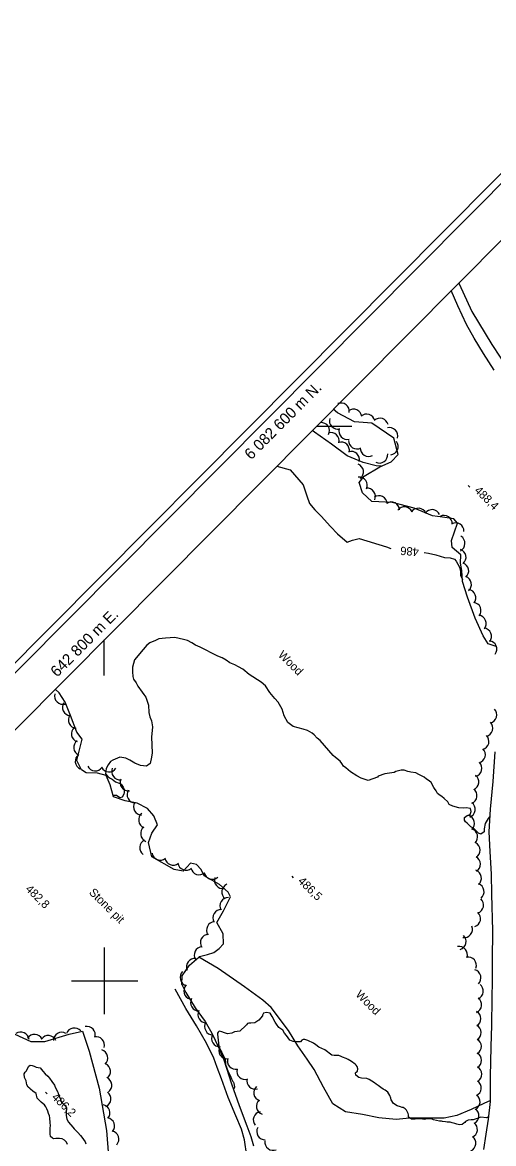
# Model space of a CAD drawing. Extents: x 642515 to 647219, y 6080136 to 6084356.
# Drawn here: x 642770.5 to 642940.4, y 6082341.5 to 6082745.4 of the extents above; entities that cross this region are included whole.
import ezdxf

# ---------------------------------------------------------------- set-up
doc = ezdxf.new("R2010")
doc.units = 0
for name, color, linetype in [('Level 2', 7, 'Continuous'), ('Level 21', 7, 'Continuous'), ('Level 22', 7, 'Continuous'), ('Level 3', 7, 'Continuous'), ('Level 44', 7, 'Continuous'), ('Level 54', 7, 'Continuous'), ('Level 60', 7, 'Continuous'), ('Level 61', 7, 'Continuous')]:
    doc.layers.add(name, color=color, linetype=linetype)

msp = doc.modelspace()

# ---------------------------------------------------------------- linework, layer by layer
at = {"layer": 'Level 2'}
for points in [[(642899.78, 6082585.54), (642897.98, 6082585.6), (642893.3, 6082586.89), (642887.6, 6082589.25), (642881.88, 6082593.47), (642875.83, 6082597.82), (642875.01, 6082598.44)], [(642862.23, 6082585.58), (642867.09, 6082584.16), (642871.74, 6082578.76), (642873.08, 6082574.8), (642874.03, 6082572.12), (642875.93, 6082569.8), (642878.16, 6082567.5), (642881.59, 6082563.81), (642884.15, 6082561.2), (642887.55, 6082558.16), (642889.45, 6082558.9), (642891.85, 6082559.5), (642901.73, 6082556.46), (642903.35, 6082555.86)], [(642915.35, 6082554.39), (642916.91, 6082554.16), (642919.53, 6082553.65), (642922.65, 6082552.68), (642924.77, 6082552.47), (642926.33, 6082551.98), (642926.85, 6082551.36), (642928.02, 6082549.09), (642928.41, 6082547.83), (642928.45, 6082547.02), (642928.49, 6082546.22), (642929.13, 6082544.76)], [(642908.18, 6082476), (642907.09, 6082475.99), (642905.61, 6082475.63), (642905.17, 6082475.57), (642904.54, 6082475.22), (642901.13, 6082474.68), (642898.79, 6082473.8), (642898.48, 6082473.47), (642895.14, 6082472.34), (642892.67, 6082473.18), (642891.09, 6082473.98), (642888.83, 6082475.39), (642887.06, 6082476.83), (642886.3, 6082477.51), (642885.69, 6082478.36), (642885.08, 6082479.22), (642883.39, 6082480.58), (642882.54, 6082481.34), (642877.89, 6082486.72), (642876.8, 6082487.55), (642875.68, 6082488.7), (642874.92, 6082489.38), (642873.26, 6082490.26), (642871.69, 6082490.75), (642868.08, 6082491.69), (642866.22, 6082493.2), (642864.88, 6082495.62), (642864.11, 6082498), (642862.69, 6082500.49), (642861.48, 6082501.88), (642859.75, 6082504.04), (642858.09, 6082506.45), (642856.57, 6082507.66), (642852.21, 6082510.49), (642849.93, 6082512.38), (642848.43, 6082513.27), (642847.09, 6082514.01), (642845.27, 6082514.72), (642843.93, 6082515.62), (642842.51, 6082516.43), (642840.94, 6082517.08), (642838.53, 6082518.32), (642836.78, 6082519.28), (642834.62, 6082520.29), (642832.96, 6082521.01), (642831.54, 6082521.83), (642830.04, 6082522.72), (642828.56, 6082523.12), (642825.45, 6082523.77), (642822.06, 6082523.6), (642819.64, 6082523.32), (642818.54, 6082522.78), (642816.48, 6082521.87), (642815.39, 6082521.02), (642814.01, 6082519.5)], [(642814.01, 6082519.5), (642810.89, 6082515.73), (642810.22, 6082513.11), (642810.23, 6082511.4), (642810.32, 6082509.78), (642810.54, 6082508.82), (642811.51, 6082507.49), (642812.14, 6082506.31), (642813.73, 6082504.12), (642814.34, 6082503.26), (642815.05, 6082502.32), (642816.02, 6082499.45), (642816.09, 6082496.77), (642816.42, 6082495.25), (642817.07, 6082493.74), (642817.43, 6082491.57), (642817.07, 6082487.89), (642817.29, 6082482.29), (642817.06, 6082480.65), (642816.61, 6082478.43), (642815.28, 6082477.46), (642813.07, 6082477.75), (642810.99, 6082478.53), (642809.22, 6082479.65), (642807.8, 6082480.3), (642805.58, 6082480.75), (642803.12, 6082479.63), (642802.25, 6082479.18), (642801.42, 6082477.91), (642800.72, 6082476.61), (642800.46, 6082474.69), (642801.33, 6082473.76), (642801.96, 6082473.27), (642802.43, 6082473.01), (642802.89, 6082472.75), (642804.12, 6082471.8), (642805.37, 6082471.3), (642806.08, 6082470.98), (642806.79, 6082469.88), (642807.16, 6082469.01), (642807.22, 6082468.64), (642807.18, 6082467.99), (642807.09, 6082467.38), (642806.46, 6082466.24), (642805.62, 6082466.08), (642804.47, 6082466.87), (642803.23, 6082466.87)], [(642939.07, 6082459.12), (642938.9, 6082459.17), (642938.36, 6082458.58), (642937.32, 6082456.76), (642937.01, 6082454.9), (642936.91, 6082453.77), (642935.82, 6082452.92), (642934.91, 6082453.27), (642933.2, 6082455.03), (642932.16, 6082455.66), (642931.87, 6082455.85), (642931.53, 6082456.15), (642930.8, 6082456.96), (642930.25, 6082457.45), (642929.93, 6082458.04), (642929.89, 6082458.92), (642930.78, 6082459.72), (642931.93, 6082460.06), (642932.25, 6082461.08), (642932.07, 6082462.16), (642931.9, 6082462.23), (642930.64, 6082462.44), (642929.43, 6082462.3), (642927.85, 6082462.5), (642925.67, 6082463.08), (642924.31, 6082463.69), (642923.82, 6082464.59), (642922.58, 6082465.85), (642921.65, 6082466.53), (642921.07, 6082466.9), (642920.1, 6082467.61), (642919.61, 6082468.59), (642919.12, 6082469.41), (642918.81, 6082469.83), (642917.92, 6082471.55), (642917.16, 6082472.16), (642916.19, 6082472.79), (642915.35, 6082473.55), (642913.44, 6082474.42), (642912.36, 6082475.01), (642910.53, 6082475.28), (642910.07, 6082475.45), (642909.5, 6082475.59), (642908.18, 6082476)], [(642892.76, 6082365.01), (642891.81, 6082365.32), (642890.71, 6082366.15), (642890.54, 6082366.92), (642890.85, 6082367.26), (642891.32, 6082367.53), (642891.4, 6082368.38), (642891.19, 6082369.27), (642890.79, 6082369.77), (642890.45, 6082370.08), (642889.14, 6082371.02), (642887.92, 6082371.8), (642887.21, 6082372.13), (642885.92, 6082372.59), (642885.38, 6082372.84), (642884.63, 6082373.2), (642882.92, 6082373.27), (642882.1, 6082373.39), (642881.05, 6082374.02), (642880.45, 6082374.55), (642879.59, 6082375.32), (642878.39, 6082375.78), (642877.35, 6082376.25), (642876.33, 6082377.09), (642875.44, 6082377.64), (642873.35, 6082378.67), (642872.36, 6082379.02), (642871.71, 6082378.98), (642871.2, 6082378.75), (642870.7, 6082378.19), (642870.34, 6082378.13), (642869.4, 6082378.12), (642868.17, 6082378.3), (642866.93, 6082378.8), (642865.66, 6082380.39), (642865, 6082381.29), (642864.37, 6082382.31), (642863.32, 6082383.02), (642862.94, 6082383.28), (642862.06, 6082384.53), (642861.65, 6082385.2), (642860.52, 6082387.29), (642859.85, 6082388.51), (642858.46, 6082388.67), (642857.41, 6082388.53), (642857.04, 6082387.78), (642857.06, 6082387.54), (642855.76, 6082386.01), (642854.35, 6082384.96), (642852.9, 6082384.88), (642852.16, 6082384.92), (642851.68, 6082384.73)], [(642851.68, 6082384.73), (642851.26, 6082384.26), (642851.11, 6082384.09), (642848.87, 6082381.93), (642846.93, 6082381.74), (642846.03, 6082381.25), (642844.41, 6082381.08), (642843.38, 6082381.38), (642842.42, 6082381.78), (642841.43, 6082381.97), (642841.09, 6082381.58), (642840.78, 6082381.24), (642840.84, 6082380.96), (642841.28, 6082376.64), (642841.57, 6082375.77), (642842.43, 6082374.31), (642843.16, 6082372.81), (642843.59, 6082371.66), (642843.76, 6082370.82), (642843.76, 6082370.04), (642844.2, 6082368.65), (642844.68, 6082367.38), (642845.58, 6082365.72), (642845.88, 6082364.85), (642846.42, 6082363.82), (642846.6, 6082363.59), (642846.7, 6082363.11), (642847.01, 6082361.99), (642846.8, 6082361.33), (642846.47, 6082361.36)], [(642775.51, 6082359.48), (642774.28, 6082360.34), (642773.47, 6082361.07), (642773.13, 6082361.38), (642772.61, 6082361.84), (642772.08, 6082362.62), (642771.84, 6082364.07), (642771.32, 6082365.3), (642771.09, 6082366.59), (642771.5, 6082367.22), (642771.81, 6082367.56), (642772.81, 6082369.36), (642773.28, 6082369.72), (642774.01, 6082369.68), (642774.8, 6082369.43), (642775.47, 6082368.98), (642776.95, 6082368.74), (642777.87, 6082367.61), (642778.7, 6082366.56), (642779.72, 6082365.81), (642780.29, 6082365.07), (642781.17, 6082363.9), (642782.1, 6082362.52), (642782.34, 6082361.77), (642783.29, 6082360.07), (642783.4, 6082359.51), (642783.84, 6082358.27), (642784.33, 6082357.37), (642784.41, 6082356.76), (642785.06, 6082355.94), (642786.05, 6082354.98), (642786.37, 6082354.31), (642786.37, 6082353.62), (642786.27, 6082353.25), (642786.25, 6082352.11), (642786.28, 6082351.62), (642786.56, 6082350.3), (642787.15, 6082349.15), (642788.71, 6082347.37), (642789.23, 6082346.75), (642789.58, 6082346.44), (642790.53, 6082345.44), (642791.48, 6082344.43), (642791.96, 6082343.77), (642793.11, 6082342.13), (642793.4, 6082341.41)], [(642931.19, 6082349.89), (642930.28, 6082349.4), (642929.98, 6082349.06), (642929.59, 6082348.79), (642929, 6082348.31), (642928.03, 6082348.26), (642927.12, 6082348.53), (642926.38, 6082348.73), (642925.47, 6082349.01), (642924.73, 6082349.21), (642923.67, 6082349.15), (642923.02, 6082349.28), (642921.95, 6082349.46), (642921.62, 6082349.53), (642920.92, 6082349.61), (642918.74, 6082350.1), (642917.95, 6082350.42), (642916.61, 6082350.38), (642915.29, 6082350.11), (642914.79, 6082350.24), (642913.85, 6082350.39), (642912.83, 6082350.46), (642912.07, 6082350.29), (642911.54, 6082350.23), (642910.81, 6082350.27), (642910.39, 6082350.57), (642909.96, 6082350.87), (642909.75, 6082351.06), (642909.71, 6082351.79), (642909.6, 6082352.35), (642909, 6082353.49), (642908.45, 6082353.99), (642907.77, 6082354.44), (642907.4, 6082354.54), (642906.78, 6082354.71), (642905.66, 6082355.09), (642904.31, 6082355.99), (642903.48, 6082357.2), (642903.32, 6082357.8), (642902.94, 6082358.76), (642902.22, 6082360.02), (642901.33, 6082360.74), (642900.53, 6082361.14), (642899.69, 6082361.66), (642898.8, 6082362.38), (642898.08, 6082362.95), (642897.45, 6082363.36), (642895.55, 6082364.6), (642894.63, 6082364.95), (642892.76, 6082365.01)], [(642786.73, 6082341.2), (642786.41, 6082341.96), (642785.67, 6082342.69), (642784.83, 6082343.21), (642783.85, 6082343.32), (642782.55, 6082343.33), (642781.86, 6082343.25), (642781.36, 6082343.47), (642780.67, 6082344.08), (642780.46, 6082345.04), (642780.49, 6082345.86), (642780.55, 6082347.04), (642780.62, 6082348.06), (642780.48, 6082349.02), (642780.35, 6082350.76), (642780.22, 6082351.49), (642779.93, 6082352.37), (642779.68, 6082353.21), (642779.35, 6082353.96), (642778.91, 6082354.67), (642778.42, 6082355.41), (642777.99, 6082355.79), (642777.27, 6082356.36), (642776.54, 6082357.1), (642775.97, 6082357.76), (642775.89, 6082357.83), (642775.51, 6082359.48)], [(642938.63, 6082351.29), (642937.81, 6082350.75), (642935.72, 6082351), (642934.45, 6082350.52), (642933.01, 6082350.04), (642932.24, 6082350.03), (642931.19, 6082349.89)]]:
    msp.add_lwpolyline(points, dxfattribs=at)
at = {"layer": 'Level 21'}
for points in [[(642927.81, 6082651.56), (642927.96, 6082651.17), (642932.55, 6082641.21), (642939.7, 6082629.42), (642945.71, 6082620.2)], [(642940.6, 6082620.06), (642936.69, 6082626.18), (642933.31, 6082631.59), (642930.65, 6082636.59), (642927.48, 6082643.28), (642925.09, 6082648.82)], [(642936.89, 6082339.33), (642937.7, 6082344.86), (642938.52, 6082350.31), (642939.22, 6082356.64), (642939.22, 6082357.04), (642939.25, 6082365.66), (642939.46, 6082376.34), (642939.68, 6082384.2), (642939.85, 6082393.72), (642939.94, 6082400.25), (642939.99, 6082407.67), (642940.14, 6082418.12), (642939.72, 6082431.29), (642939.58, 6082438.51), (642939.17, 6082446.73), (642938.75, 6082453.81), (642939.24, 6082461.92), (642940.19, 6082471.92), (642940.89, 6082482.67)], [(642827.95, 6082398.78), (642829.4, 6082395.87), (642832.74, 6082390.44), (642836.45, 6082385.43), (642838.74, 6082381.23), (642841.2, 6082376.28), (642843.08, 6082371.62), (642845.9, 6082362.98), (642848.63, 6082355.26), (642851.42, 6082347.94), (642852.81, 6082344.03), (642853.85, 6082340.73)], [(642890.16, 6082285.26), (642885.09, 6082288.73), (642879.91, 6082292), (642873.43, 6082296.81), (642867.14, 6082301.84), (642862.35, 6082306.82), (642860.11, 6082309.36), (642857.1, 6082314.12), (642855.4, 6082317.86), (642853.96, 6082321.97), (642852.23, 6082329.7), (642851.38, 6082337.04), (642850.53, 6082342.84), (642849.5, 6082346.74), (642847.42, 6082351.51), (642844.63, 6082358.06), (642842.31, 6082364.79), (642840.67, 6082368.86), (642839.51, 6082372.27), (642836.91, 6082377.66), (642833.29, 6082383.88), (642829.38, 6082390.21), (642825.57, 6082397.07)]]:
    msp.add_lwpolyline(points, dxfattribs=at)
at = {"layer": 'Level 22'}
msp.add_lwpolyline([(642939.22, 6082357.04), (642936.88, 6082355.97), (642932.24, 6082353.81), (642927.07, 6082351.66), (642922.5, 6082350.59), (642916.36, 6082350.7), (642910.06, 6082350.63), (642905.25, 6082350.16), (642898.96, 6082350.71), (642893.05, 6082351.92), (642886.98, 6082352.88), (642882.43, 6082355.79), (642879.05, 6082361.81), (642875.66, 6082368.15), (642873.22, 6082371.87), (642869.82, 6082376.67), (642866.39, 6082382.21), (642860.2, 6082390.51), (642857.21, 6082393.18), (642850.52, 6082398.01), (642841.09, 6082404.59), (642834.09, 6082408.61)], dxfattribs=at)
at = {"layer": 'Level 3'}
for p, q in [((642931.21, 6082578.55), (642931.78, 6082577.99)), ((642867.59, 6082437.84), (642868.17, 6082437.28)), ((642778.84, 6082359.97), (642779.41, 6082359.41))]:
    msp.add_line(p, q, dxfattribs=at)
at = {"layer": 'Level 44'}
for centre, start, end in [((642885.38, 6082605.3), 352.777, 112.7549), ((642889.89, 6082603.04), 6.9771, 126.9551), ((642878.2, 6082598.27), 333.1054, 93.0833), ((642884.19, 6082601.84), 163.1215, 283.0995), ((642894.6, 6082601.3), 12.8743, 132.8522), ((642899.38, 6082599.83), 12.8743, 132.8522), ((642881.7, 6082594.63), 347.2435, 107.2214), ((642887.61, 6082598.19), 163.1215, 283.0995), ((642902.83, 6082596.43), 344.7226, 104.7006), ((642885.37, 6082591.24), 347.2435, 107.2214), ((642891.07, 6082594.72), 177.8584, 297.8363), ((642902.96, 6082592.59), 276.5034, 36.4813), ((642889.04, 6082587.84), 347.2435, 107.2214), ((642895.31, 6082592.05), 177.8584, 297.8363), ((642899.2, 6082589.66), 245.1923, 5.1702), ((642890.45, 6082583.47), 308.6487, 68.6266), ((642891.85, 6082578.64), 335.8002, 95.7781), ((642894.77, 6082574.59), 335.8002, 95.7781), ((642899.02, 6082571.87), 3.5388, 123.5167), ((642903.5, 6082569.64), 3.5388, 123.5167), ((642908.22, 6082567.89), 24.2078, 144.1857), ((642913.2, 6082567.38), 24.2078, 144.1857), ((642918.17, 6082566.88), 24.2078, 144.1857), ((642922.46, 6082564.79), 357.7726, 117.7505), ((642926.68, 6082562.12), 357.7726, 117.7505), ((642927.03, 6082557.73), 298.2602, 58.2382), ((642927.43, 6082552.71), 311.211, 71.189), ((642928.4, 6082547.8), 311.211, 71.189), ((642929.37, 6082542.9), 311.211, 71.189), ((642930.97, 6082538.12), 321.8859, 81.8638), ((642932.83, 6082533.48), 321.8859, 81.8638), ((642934.69, 6082528.84), 321.8859, 81.8638), ((642936.61, 6082524.22), 322.9954, 82.9733), ((642938.56, 6082519.62), 322.9954, 82.9733), ((642785.08, 6082502.74), 165.6835, 285.6614), ((642787.96, 6082498.62), 145.2381, 265.2161), ((642790.09, 6082494.1), 145.2381, 265.2161), ((642938.52, 6082495.99), 283.1789, 43.1569), ((642791.17, 6082489.15), 131.7896, 251.7676), ((642937.07, 6082491.2), 283.1789, 43.1569), ((642935.69, 6082486.39), 285.114, 45.092), ((642792.01, 6082484.2), 126.328, 246.306), ((642934.41, 6082481.56), 285.114, 45.092), ((642792.56, 6082479.23), 126.328, 246.306), ((642796.77, 6082478.78), 205.5383, 325.5162), ((642801.76, 6082478.39), 205.5383, 325.5162), ((642805.69, 6082475.56), 157.1874, 277.1653), ((642933.12, 6082476.72), 285.114, 45.092), ((642808.71, 6082471.57), 157.1874, 277.1653), ((642932.06, 6082471.81), 292.3136, 52.2915), ((642811.23, 6082467.21), 148.0253, 268.0032), ((642931.39, 6082466.85), 292.3136, 52.2915), ((642813.57, 6082462.79), 148.0253, 268.0032), ((642930.72, 6082461.9), 292.3136, 52.2915), ((642815.41, 6082458.11), 128.2745, 248.2524), ((642930.47, 6082456.86), 313.2818, 73.2598), ((642816.13, 6082453.16), 128.2745, 248.2524), ((642931.62, 6082451.99), 313.2818, 73.2598), ((642815.78, 6082448.11), 114.3745, 234.3524), ((642932.5, 6082447.15), 301.86, 61.8379), ((642820.2, 6082446.59), 188.9886, 308.9665), ((642824.86, 6082444.79), 188.9886, 308.9665), ((642932.66, 6082442.15), 301.86, 61.8379), ((642829.53, 6082443), 188.9886, 308.9665), ((642834.22, 6082441.32), 191.4843, 311.4622), ((642838.96, 6082439.73), 191.4843, 311.4622), ((642932.99, 6082437.12), 310.7991, 70.7771), ((642842.72, 6082436.39), 160.7412, 280.7191), ((642845.38, 6082432.16), 114.1499, 234.1278), ((642933.92, 6082432.21), 310.7991, 70.7771), ((642844.73, 6082427.1), 88.9726, 208.9505), ((642933.74, 6082427.44), 287.6801, 47.6581), ((642842.15, 6082422.81), 88.9726, 208.9505), ((642932.67, 6082422.55), 287.6801, 47.6581), ((642839.89, 6082418.38), 93.5036, 213.4816), ((642929.76, 6082418.72), 260.4191, 20.397), ((642837.66, 6082413.91), 93.5036, 213.4816), ((642927.47, 6082414.27), 287.5259, 47.5038), ((642835.43, 6082409.43), 93.5036, 213.4816), ((642927.93, 6082409.5), 340.6781, 100.656), ((642832.68, 6082405.21), 83.4424, 203.4203), ((642931.18, 6082405.71), 340.6781, 100.656), ((642830.38, 6082401.33), 134.9587, 254.9367), ((642932.8, 6082401.22), 314.0928, 74.0707), ((642831.67, 6082396.5), 134.9587, 254.9367), ((642933.66, 6082396.46), 292.9389, 52.9168), ((642834.14, 6082392.28), 151.7311, 271.7091), ((642933.05, 6082391.5), 292.9389, 52.9168), ((642836.77, 6082388.02), 151.7311, 271.7091), ((642932.79, 6082386.48), 300.9202, 60.8981), ((642789.24, 6082380.14), 40.187, 160.165), ((642793.75, 6082380.72), 341.9648, 101.9427), ((642839.21, 6082383.64), 148.7116, 268.6896), ((642932.87, 6082381.48), 300.9202, 60.8981), ((642769.91, 6082378.69), 6.6451, 126.623), ((642774.88, 6082377.83), 25.8889, 145.8669), ((642779.86, 6082377.42), 24.805, 144.7829), ((642784.67, 6082378.58), 59.7228, 179.7007), ((642797.09, 6082377.01), 341.9648, 101.9427), ((642841.7, 6082379.32), 151.2996, 271.2775), ((642932.95, 6082376.48), 300.9202, 60.8981), ((642798.29, 6082372.36), 312.5501, 72.5281), ((642844.3, 6082375.05), 151.2996, 271.2775), ((642799.27, 6082367.5), 305.5152, 65.4932), ((642847.43, 6082371.24), 161.4547, 281.4326), ((642933.03, 6082371.48), 301.063, 61.0409), ((642850.79, 6082367.57), 166.3984, 286.3763), ((642933.12, 6082366.48), 301.063, 61.0409), ((642799.75, 6082362.52), 305.5152, 65.4932), ((642854.41, 6082364.12), 166.3984, 286.3763), ((642856.9, 6082359.84), 131.3448, 251.3228), ((642932.91, 6082361.52), 295.2577, 55.2356), ((642799.44, 6082357.61), 293.2913, 53.2692), ((642932.49, 6082356.54), 295.2577, 55.2356), ((642799.07, 6082352.54), 319.4045, 79.3824), ((642857.88, 6082354.94), 131.3448, 251.3228), ((642932.08, 6082351.55), 295.2577, 55.2356), ((642800.73, 6082347.82), 319.4045, 79.3824), ((642856.72, 6082350.03), 100.5128, 220.4908), ((642802.3, 6082343.08), 317.7481, 77.726), ((642857.97, 6082345.88), 151.3961, 271.374), ((642931.53, 6082346.59), 293.5235, 53.5015), ((642860.9, 6082342.05), 172.1404, 292.1183), ((642930.96, 6082341.63), 293.5235, 53.5015)]:
    msp.add_arc(centre, 3, start, end, dxfattribs=at)
at = {"layer": 'Level 54'}
for points in [[(642941.35, 6082520.52), (642938.4, 6082521.54), (642936.65, 6082524.41), (642933.75, 6082530.75), (642930.95, 6082538.3), (642929.18, 6082544.01), (642928.91, 6082547.92), (642928.43, 6082550.57), (642928.5, 6082553.57), (642925.38, 6082556.21), (642925.14, 6082558.79), (642927.41, 6082565.02), (642926.06, 6082566.61), (642922, 6082567.18), (642918.4, 6082567.65), (642911.74, 6082570.39), (642903.94, 6082572.47), (642896.52, 6082572.75), (642893.13, 6082575.87), (642891.92, 6082579.7), (642893.74, 6082581.89), (642899.3, 6082585.33), (642903.42, 6082587.15), (642905.94, 6082589.79), (642904.37, 6082595.62), (642896.5, 6082600.98), (642890.22, 6082601.56), (642884.11, 6082604.73), (642882.58, 6082606.05)], [(642827.95, 6082398.78), (642828.05, 6082401.97), (642830.79, 6082405.71), (642834.09, 6082408.61), (642834.41, 6082408.89), (642837.19, 6082409.6), (642839.57, 6082410.38), (642841.43, 6082411.77), (642842.95, 6082413.46), (642842.91, 6082417.01), (642840.59, 6082421.09), (642843.01, 6082425.33), (642845.56, 6082430.4), (642844.65, 6082432.12), (642841.51, 6082434.78), (642836.08, 6082437.97), (642834.9, 6082440.25), (642833.27, 6082442.02), (642831.14, 6082442.55), (642828.48, 6082439.58), (642825.21, 6082440.22), (642817.2, 6082444.79), (642815.94, 6082449.9), (642817.2, 6082453.35), (642819.22, 6082456.29), (642817.9, 6082459.61), (642815.65, 6082462.24), (642811.83, 6082464.13), (642807.5, 6082464.95), (642803.38, 6082466.35), (642802.09, 6082470.72), (642800.68, 6082474.12), (642797.57, 6082474.93), (642793.52, 6082475.04), (642791.84, 6082476.08), (642790.19, 6082479.54), (642792.03, 6082487.24), (642790.11, 6082489.72), (642787.83, 6082495.74), (642785.95, 6082500.49), (642783.81, 6082503.93), (642782.32, 6082505.19)], [(642740.96, 6082463.57), (642744.09, 6082459.24), (642748.74, 6082452.94), (642748.56, 6082445.89), (642746.78, 6082438.59), (642749.3, 6082432.65), (642755.44, 6082422.86), (642756.73, 6082418.64), (642757.51, 6082413.34), (642755.9, 6082405.89), (642756.93, 6082397.61), (642758.34, 6082391.29), (642767.82, 6082380.95), (642773.56, 6082378.27), (642778.58, 6082378.21), (642787.41, 6082380.87), (642792.21, 6082381.93), (642794.55, 6082374.79), (642798.21, 6082361.41), (642800.84, 6082346.19), (642801.52, 6082337.01)]]:
    msp.add_lwpolyline(points, dxfattribs=at)
at = {"layer": 'Level 60'}
for p, q in [((642876.48, 6082600), (642889.25, 6082600)), ((642800, 6082510.11), (642800, 6082522.96))]:
    msp.add_line(p, q, dxfattribs=at)
for points in [[(643756.15, 6083509.1), (645893.11, 6081385.05), (644652.25, 6080135.58), (642514.75, 6082260.08)], [(642518.29, 6082260.09), (643756.16, 6083505.56), (645889.57, 6081385.04), (644651.74, 6080139.63)], [(643756.23, 6083485.06), (645517.55, 6081734.46), (644300.6, 6080509.08), (642538.79, 6082260.16)]]:
    msp.add_lwpolyline(points, close=True, dxfattribs=at)
at = {"layer": 'Level 61'}
for p, q in [((642800, 6082412.16), (642800, 6082388.16)), ((642812.16, 6082400), (642788.16, 6082400))]:
    msp.add_line(p, q, dxfattribs=at)

# ---------------------------------------------------------------- texts
at = {"layer": 'Level 2'}
msp.add_text('486', height=3, rotation=176.1215, dxfattribs=at).set_placement((642913.52, 6082556.11))
at = {"layer": 'Level 3'}
for s, p in [('488,4', (642933.24, 6082576.51)), ('486,5', (642869.62, 6082435.8)), ('482,8', (642771.4, 6082432.93)), ('486,2', (642780.87, 6082357.93))]:
    msp.add_text(s, height=3, rotation=315.59, dxfattribs=at).set_placement(p)
at = {"layer": 'Level 44'}
for p in [(642862.46, 6082517.29), (642890.39, 6082394.91)]:
    msp.add_text('Wood', height=3, rotation=315.1749, dxfattribs=at).set_placement(p)
at = {"layer": 'Level 54'}
msp.add_text('Stone pit', height=3, rotation=315.1749, dxfattribs=at).set_placement((642794.32, 6082431.71))
at = {"layer": 'Level 61'}
for s, p in [('6 082 600 m N.', (642852.95, 6082587.6)), ('642 800 m E.', (642783.03, 6082509.31))]:
    msp.add_text(s, height=4, rotation=45.175, dxfattribs=at).set_placement(p)

doc.saveas('drawing.dxf')
